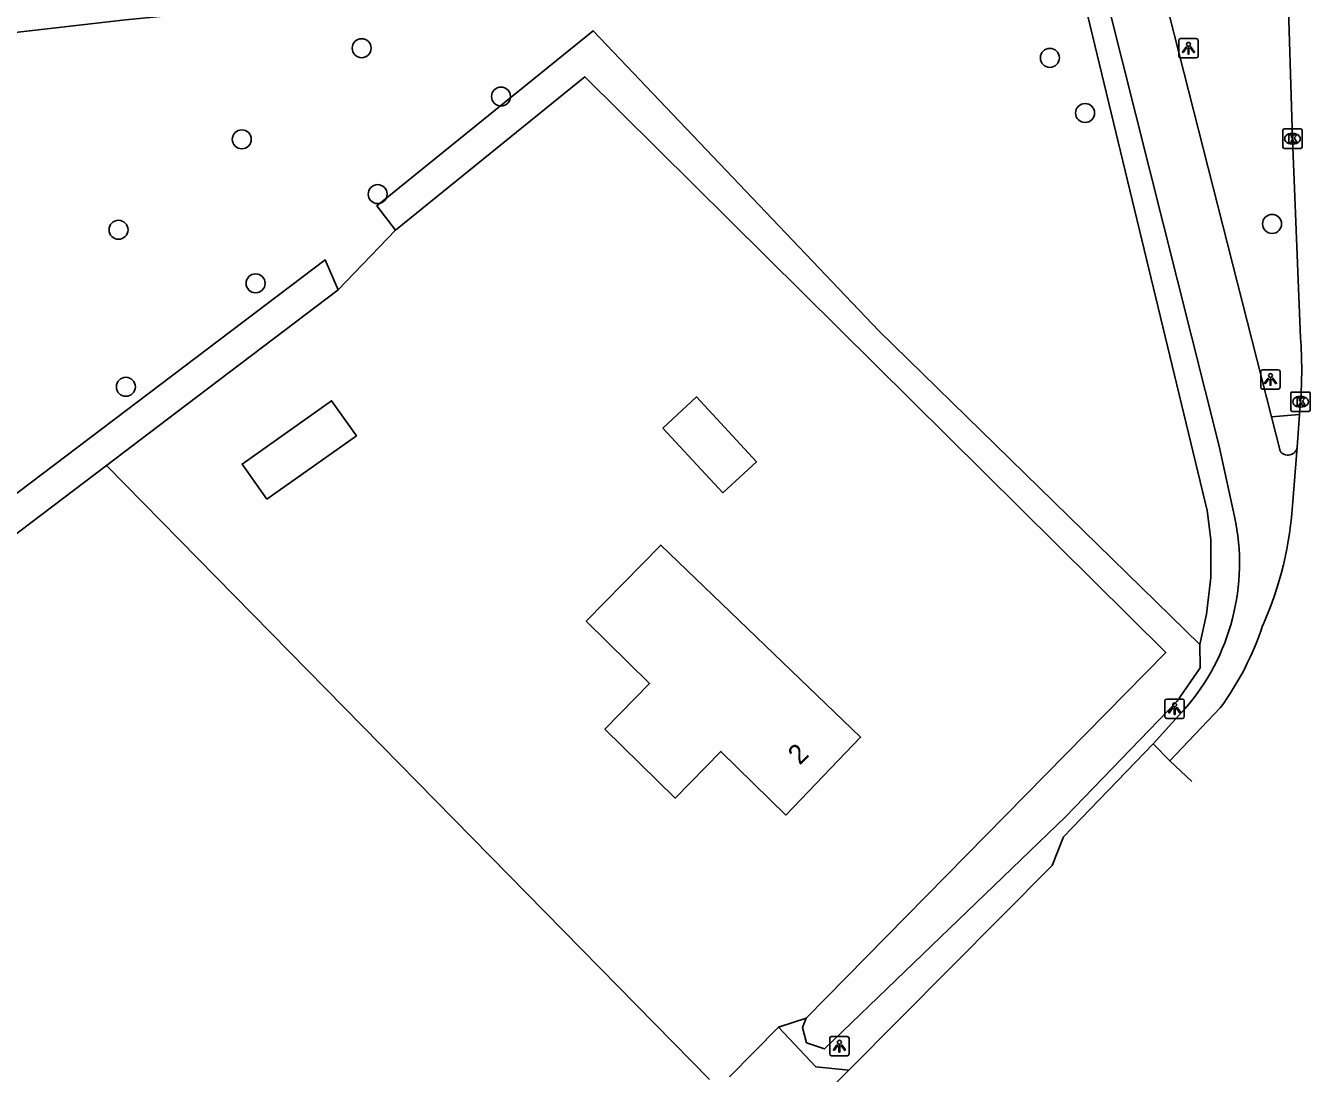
# Model space of a CAD drawing. Extents: x 162186 to 163152, y 385513 to 386513.
# Drawn here: x 163085.9 to 163152.1, y 386427.6 to 386481.6 of the extents above; entities that cross this region are included whole.
import ezdxf

# ---------------------------------------------------------------- set-up
doc = ezdxf.new("R2010")
doc.units = 0
for name, color, linetype in [('IMGEO_Boom', 7, 'Continuous'), ('IMGEO_Fietspad_gesloten', 7, 'Continuous'), ('IMGEO_Groenvoorziening', 7, 'Continuous'), ('IMGEO_Kolk', 7, 'Continuous'), ('IMGEO_Lichtpunt', 7, 'Continuous'), ('IMGEO_Pand', 7, 'Continuous'), ('IMGEO_Pand_nummerreeks', 7, 'Continuous'), ('IMGEO_Rijbaan_lokaal_open', 7, 'Continuous'), ('IMGEO_Verkeerseiland_gesloten', 7, 'Continuous'), ('IMGEO_Voetpad_open', 7, 'Continuous'), ('IMGEO_Waterloop', 7, 'Continuous')]:
    doc.layers.add(name, color=color, linetype=linetype)

msp = doc.modelspace()

# ---------------------------------------------------------------- linework, layer by layer
at = {"layer": 'IMGEO_Boom'}
for centre in [(163103.233, 386480.427), (163138.663, 386479.929), (163110.405, 386477.937), (163140.475, 386477.088), (163097.062, 386475.732), (163104.057, 386472.911), (163150.101, 386471.375), (163090.714, 386471.075), (163097.772, 386468.317), (163091.093, 386462.987)]:
    msp.add_circle(centre, 0.489, dxfattribs=at)
at = {"layer": 'IMGEO_Fietspad_gesloten'}
for points in [[(163150.068, 386461.437), (163144.055, 386485.148), (163143.346, 386489.545)], [(163148.17, 386456.302), (163147.38, 386459.934), (163140.941, 386485.551), (163140.457, 386487.982)], [(163150.068, 386461.437), (163150.513, 386459.683)], [(163143.978, 386444.598), (163145.614, 386446.399)]]:
    msp.add_lwpolyline(points, dxfattribs=at)
for centre, radius, start, end in [((163150.918, 386459.953), 0.486, 213.71734, 351.13455), ((163137.01, 386453.901), 11.416, 318.91494, 12.14028)]:
    msp.add_arc(centre, radius, start, end, dxfattribs=at)
at = {"layer": 'IMGEO_Groenvoorziening'}
for points in [[(163146.377, 386449.712), (163146.735, 386451.276), (163146.956, 386453.171), (163146.943, 386455.114), (163146.768, 386456.622), (163139.537, 386486.568), (163091.077, 386481.884), (163064.148, 386478.8), (163050.353, 386477.039), (163023.963, 386473.365), (163000.202, 386469.764), (162995.824, 386469.032)], [(163102.023, 386467.976), (163104.974, 386471.053)], [(163090.088, 386458.931), (163121.132, 386427.316)], [(163124.695, 386430), (163126.123, 386430.47)]]:
    msp.add_lwpolyline(points, dxfattribs=at)
at = {"layer": 'IMGEO_Kolk'}
for p, q in [((163150.653, 386475.34), (163150.653, 386476.192)), ((163150.728, 386476.266), (163151.58, 386476.266)), ((163151.141, 386476.046), (163151.166, 386476.046)), ((163151.654, 386476.192), (163151.654, 386475.34)), ((163151.58, 386475.266), (163150.728, 386475.266)), ((163151.164, 386475.486), (163151.139, 386475.486)), ((163151.07, 386461.793), (163151.07, 386462.645)), ((163151.145, 386462.719), (163151.997, 386462.719)), ((163152.071, 386462.645), (163152.071, 386461.793)), ((163151.558, 386462.499), (163151.583, 386462.499)), ((163151.997, 386461.719), (163151.145, 386461.719)), ((163151.581, 386461.939), (163151.556, 386461.939))]:
    msp.add_line(p, q, dxfattribs=at)
for points in [[(163150.653, 386475.34), (163150.653, 386476.192)], [(163150.728, 386476.266), (163151.58, 386476.266)], [(163150.974, 386475.966), (163151.097, 386475.966), (163151.097, 386475.815), (163151.227, 386475.966), (163151.391, 386475.966), (163151.245, 386475.815), (163151.398, 386475.566), (163151.246, 386475.566), (163151.161, 386475.73), (163151.097, 386475.663), (163151.097, 386475.566), (163150.974, 386475.566), (163150.974, 386475.966)], [(163151.654, 386476.192), (163151.654, 386475.34)], [(163151.58, 386475.266), (163150.728, 386475.266)], [(163151.07, 386461.793), (163151.07, 386462.645)], [(163151.145, 386462.719), (163151.997, 386462.719)], [(163152.071, 386462.645), (163152.071, 386461.793)], [(163151.391, 386462.419), (163151.514, 386462.419), (163151.514, 386462.268), (163151.644, 386462.419), (163151.808, 386462.419), (163151.662, 386462.268), (163151.815, 386462.019), (163151.663, 386462.019), (163151.578, 386462.183), (163151.514, 386462.116), (163151.514, 386462.019), (163151.391, 386462.019), (163151.391, 386462.419)], [(163151.997, 386461.719), (163151.145, 386461.719)]]:
    msp.add_lwpolyline(points, dxfattribs=at)
for centre, start, end in [((163150.73, 386476.19), 91.55205, 178.44795), ((163150.73, 386476.19), 91.55205, 178.44795), ((163151.578, 386476.19), 1.55205, 88.44795), ((163151.578, 386476.19), 1.55205, 88.44795), ((163150.73, 386475.342), 181.55205, 268.44795), ((163150.73, 386475.342), 181.55205, 268.44795), ((163151.578, 386475.342), 271.55205, 358.44795), ((163151.578, 386475.342), 271.55205, 358.44795), ((163151.147, 386462.643), 91.55205, 178.44795), ((163151.147, 386462.643), 91.55205, 178.44795), ((163151.995, 386462.643), 1.55205, 88.44795), ((163151.995, 386462.643), 1.55205, 88.44795), ((163151.147, 386461.795), 181.55205, 268.44795), ((163151.147, 386461.795), 181.55205, 268.44795), ((163151.995, 386461.795), 271.55205, 358.44795), ((163151.995, 386461.795), 271.55205, 358.44795)]:
    msp.add_arc(centre, 0.0765, start, end, dxfattribs=at)
for centre, major_axis, ratio, start_param, end_param in [((163151.14, 386475.766), (-0.387, 0.002), 0.722429, 4.712389, 7.853982), ((163151.165, 386475.766), (-0.39, 0.002), 0.717154, 1.570796, 4.712389), ((163151.557, 386462.219), (-0.387, 0.002), 0.722429, 4.712389, 7.853982), ((163151.582, 386462.219), (-0.39, 0.002), 0.717154, 1.570796, 4.712389)]:
    msp.add_ellipse(centre, major_axis=major_axis, ratio=ratio, start_param=start_param, end_param=end_param, dxfattribs=at)
at = {"layer": 'IMGEO_Lichtpunt'}
for p, q in [((163145.299, 386480.829), (163145.299, 386480.022)), ((163145.299, 386480.829), (163145.299, 386480.022)), ((163146.201, 386480.924), (163145.393, 386480.924)), ((163146.201, 386480.924), (163145.393, 386480.924)), ((163146.295, 386480.022), (163146.295, 386480.829)), ((163146.295, 386480.022), (163146.295, 386480.829)), ((163145.393, 386479.928), (163146.201, 386479.928)), ((163145.393, 386479.928), (163146.201, 386479.928)), ((163149.521, 386463.77), (163149.521, 386462.963)), ((163149.521, 386463.77), (163149.521, 386462.963)), ((163150.423, 386463.865), (163149.615, 386463.865)), ((163150.423, 386463.865), (163149.615, 386463.865)), ((163150.517, 386462.963), (163150.517, 386463.77)), ((163150.517, 386462.963), (163150.517, 386463.77)), ((163149.615, 386462.869), (163150.423, 386462.869)), ((163149.615, 386462.869), (163150.423, 386462.869)), ((163144.587, 386446.811), (163144.587, 386446.004)), ((163144.587, 386446.811), (163144.587, 386446.004)), ((163145.489, 386446.906), (163144.681, 386446.906)), ((163145.489, 386446.906), (163144.681, 386446.906)), ((163145.583, 386446.004), (163145.583, 386446.811)), ((163145.583, 386446.004), (163145.583, 386446.811)), ((163144.681, 386445.91), (163145.489, 386445.91)), ((163144.681, 386445.91), (163145.489, 386445.91)), ((163127.33, 386429.43), (163127.33, 386428.623)), ((163127.33, 386429.43), (163127.33, 386428.623)), ((163128.232, 386429.525), (163127.424, 386429.525)), ((163128.232, 386429.525), (163127.424, 386429.525)), ((163128.326, 386428.623), (163128.326, 386429.43)), ((163128.326, 386428.623), (163128.326, 386429.43)), ((163127.424, 386428.529), (163128.232, 386428.529)), ((163127.424, 386428.529), (163128.232, 386428.529))]:
    msp.add_line(p, q, dxfattribs=at)
for points in [[(163145.673, 386480.493), (163145.712, 386480.465), (163145.524, 386480.203), (163145.486, 386480.23), (163145.673, 386480.493)], [(163145.885, 386480.465), (163145.923, 386480.492), (163146.11, 386480.23), (163146.071, 386480.202), (163145.885, 386480.465)], [(163145.775, 386480.445), (163145.822, 386480.445), (163145.822, 386480.123), (163145.775, 386480.123), (163145.775, 386480.445)], [(163149.895, 386463.434), (163149.934, 386463.406), (163149.746, 386463.144), (163149.708, 386463.171), (163149.895, 386463.434)], [(163149.997, 386463.386), (163150.044, 386463.386), (163150.044, 386463.064), (163149.997, 386463.064), (163149.997, 386463.386)], [(163150.107, 386463.406), (163150.145, 386463.433), (163150.332, 386463.171), (163150.293, 386463.143), (163150.107, 386463.406)], [(163144.961, 386446.475), (163145, 386446.447), (163144.812, 386446.185), (163144.774, 386446.212), (163144.961, 386446.475)], [(163145.063, 386446.427), (163145.11, 386446.427), (163145.11, 386446.105), (163145.063, 386446.105), (163145.063, 386446.427)], [(163145.173, 386446.447), (163145.211, 386446.474), (163145.398, 386446.212), (163145.359, 386446.184), (163145.173, 386446.447)], [(163127.704, 386429.094), (163127.743, 386429.066), (163127.555, 386428.804), (163127.517, 386428.831), (163127.704, 386429.094)], [(163127.806, 386429.046), (163127.853, 386429.046), (163127.853, 386428.724), (163127.806, 386428.724), (163127.806, 386429.046)], [(163127.916, 386429.066), (163127.954, 386429.093), (163128.141, 386428.831), (163128.102, 386428.803), (163127.916, 386429.066)]]:
    msp.add_lwpolyline(points, dxfattribs=at)
for centre in [(163145.798, 386480.627), (163150.02, 386463.568), (163145.086, 386446.609), (163127.829, 386429.228)]:
    msp.add_circle(centre, 0.0994, dxfattribs=at)
for centre, start, end in [((163145.393, 386480.829), 90, 180), ((163145.393, 386480.829), 90, 180), ((163146.201, 386480.829), 0, 90), ((163146.201, 386480.829), 0, 90), ((163145.393, 386480.022), 180, 270), ((163145.393, 386480.022), 180, 270), ((163146.201, 386480.022), 270, 0), ((163146.201, 386480.022), 270, 360), ((163149.615, 386463.77), 90, 180), ((163149.615, 386463.77), 90, 180), ((163150.423, 386463.77), 0, 90), ((163150.423, 386463.77), 0, 90), ((163149.615, 386462.963), 180, 270), ((163149.615, 386462.963), 180, 270), ((163150.423, 386462.963), 270, 0), ((163150.423, 386462.963), 270, 360), ((163144.681, 386446.811), 90, 180), ((163144.681, 386446.811), 90, 180), ((163145.489, 386446.811), 0, 90), ((163145.489, 386446.811), 0, 90), ((163144.681, 386446.004), 180, 270), ((163144.681, 386446.004), 180, 270), ((163145.489, 386446.004), 270, 0), ((163145.489, 386446.004), 270, 360), ((163127.424, 386429.43), 90, 180), ((163127.424, 386429.43), 90, 180), ((163128.232, 386429.43), 0, 90), ((163128.232, 386429.43), 0, 90), ((163127.424, 386428.623), 180, 270), ((163127.424, 386428.623), 180, 270), ((163128.232, 386428.623), 270, 0), ((163128.232, 386428.623), 270, 360)]:
    msp.add_arc(centre, 0.0946, start, end, dxfattribs=at)
at = {"layer": 'IMGEO_Pand'}
for points in [[(163098.353, 386457.203), (163097.075, 386459.007), (163101.682, 386462.272), (163102.96, 386460.468), (163098.353, 386457.203)], [(163118.743, 386460.859), (163120.478, 386462.462), (163123.557, 386459.131), (163121.821, 386457.527), (163118.743, 386460.859)], [(163114.783, 386450.92), (163118.632, 386454.835), (163128.918, 386444.939), (163125.067, 386440.929), (163121.729, 386444.21), (163119.366, 386441.807), (163115.756, 386445.357), (163118.058, 386447.699), (163114.783, 386450.92)]]:
    msp.add_lwpolyline(points, dxfattribs=at)
at = {"layer": 'IMGEO_Rijbaan_lokaal_open'}
for points in [[(163150.64, 386490.011), (163150.82, 386486.905), (163151.154, 386475.766), (163151.571, 386465.507)], [(163151.571, 386462.219), (163151.522, 386461.56)], [(163151.522, 386461.56), (163151.398, 386459.878)], [(163151.398, 386459.878), (163151.164, 386457.085)], [(163147.438, 386446.447), (163144.837, 386443.728)], [(163143.978, 386444.598), (163139.368, 386439.801), (163138.779, 386438.337), (163128.312, 386427.788)], [(163144.837, 386443.728), (163143.978, 386444.598)], [(163145.974, 386442.657), (163144.837, 386443.728)], [(163128.312, 386427.788), (163124.207, 386423.651)]]:
    msp.add_lwpolyline(points, dxfattribs=at)
for centre, radius, start, end in [((163128.696, 386463.863), 22.934, 355.88929, 4.11071), ((163133.059, 386458.075), 18.133, 335.96576, 356.87002), ((163135.157, 386455.442), 15.222, 323.78018, 341.8114)]:
    msp.add_arc(centre, radius, start, end, dxfattribs=at)
at = {"layer": 'IMGEO_Verkeerseiland_gesloten'}
msp.add_lwpolyline([(163151.522, 386461.56), (163150.068, 386461.437)], dxfattribs=at)
at = {"layer": 'IMGEO_Voetpad_open'}
for points in [[(163122.177, 386427.442), (163124.695, 386430)], [(163124.695, 386430), (163126.621, 386427.963), (163128.312, 386427.788)]]:
    msp.add_lwpolyline(points, dxfattribs=at)
at = {"layer": 'IMGEO_Waterloop'}
for points in [[(163104.974, 386471.053), (163104.018, 386472.31), (163115.143, 386481.322), (163129.854, 386465.873), (163146.377, 386449.712)], [(163126.123, 386430.47), (163144.63, 386449.308), (163114.718, 386478.954), (163104.974, 386471.053)], [(163050.403, 386430.951), (163101.352, 386469.525), (163102.023, 386467.976)], [(163102.023, 386467.976), (163093.661, 386461.639), (163090.088, 386458.931)], [(163051.765, 386429.888), (163090.088, 386458.931)], [(163146.377, 386449.712), (163146.393, 386448.519), (163145.223, 386446.801), (163139.465, 386440.832), (163127.059, 386428.882), (163126.14, 386429.2), (163125.926, 386429.985), (163126.123, 386430.47)]]:
    msp.add_lwpolyline(points, dxfattribs=at)

# ---------------------------------------------------------------- texts
at = {"layer": 'IMGEO_Pand_nummerreeks'}
msp.add_text('2', height=1, rotation=45.50112, dxfattribs=at).set_placement((163125.79, 386443.473))

doc.saveas('drawing.dxf')
